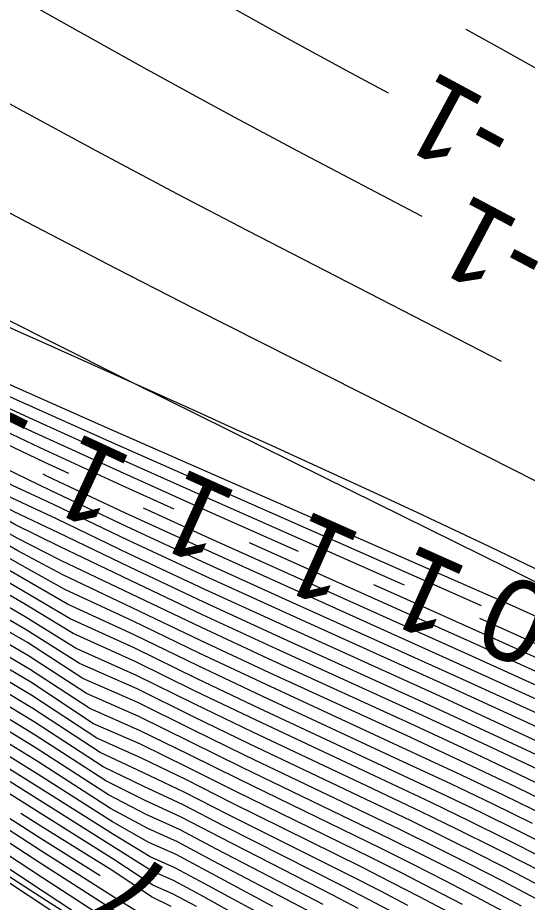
# Model space of a CAD drawing. Extents: x 2602990 to 2605851, y 618069 to 619180.
# Drawn here: x 2604208.42 to 2604220.79, y 618273.71 to 618295.15 of the extents above; entities that cross this region are included whole.
import ezdxf

# ---------------------------------------------------------------- set-up
doc = ezdxf.new("R2010")
doc.units = 0
for name, color, linetype in [('DTM Contours Major', 7, 'Continuous'), ('DTM Contours Minor', 7, 'Continuous'), ('DTM Contours Minor Text', 7, 'Continuous'), ('Exist DTM Breakline', 7, 'Continuous'), ('Exist DTM Breakline Underwater', 7, 'Continuous')]:
    doc.layers.add(name, color=color, linetype=linetype)

msp = doc.modelspace()

# ---------------------------------------------------------------- linework, layer by layer
at = {"layer": 'DTM Contours Major'}
for points in [[(2604187.677, 618299.624), (2604191.481, 618297.163), (2604192.274, 618296.659), (2604192.979, 618296.217), (2604193.698, 618295.773), (2604194.433, 618295.325), (2604195.951, 618294.417), (2604197.305, 618293.626), (2604198.491, 618292.948), (2604199.704, 618292.272), (2604201.004, 618291.563), (2604202.381, 618290.825), (2604203.828, 618290.062), (2604205.338, 618289.277), (2604207.612, 618288.112), (2604209.074, 618287.373), (2604211.252, 618286.285), (2604215.835, 618284.02), (2604220.323, 618281.808), (2604223.14, 618280.405)], [(2604214.121, 618270.625), (2604209.065, 618273.953), (2604202.441, 618278.321), (2604200.219, 618279.777), (2604197.267, 618281.693), (2604194.065, 618283.752), (2604192.476, 618284.78), (2604190.939, 618285.788)], [(2604222.176, 618273.515), (2604221.351, 618273.965), (2604220.522, 618274.403), (2604219.684, 618274.831), (2604218.834, 618275.255), (2604217.966, 618275.678), (2604216.69, 618276.288), (2604214.039, 618277.545), (2604212.683, 618278.201), (2604211.321, 618278.881), (2604209.918, 618279.497), (2604208.627, 618280.315), (2604207.313, 618281.072), (2604206.013, 618281.833), (2604203.474, 618283.341), (2604202.232, 618284.161), (2604201.751, 618284.41)], [(2604208.048, 618283.637), (2604208.277, 618283.508), (2604209.349, 618283.012), (2604211.105, 618282.164), (2604212.954, 618281.3), (2604214.853, 618280.431), (2604218.636, 618278.716), (2604220.435, 618277.89), (2604221.63, 618277.33), (2604222.772, 618276.784), (2604223.862, 618276.249), (2604224.905, 618275.722), (2604225.905, 618275.201), (2604226.864, 618274.681), (2604227.638, 618274.247), (2604228.391, 618273.812), (2604229.129, 618273.374)], [(2604215.602, 618273.424), (2604213.152, 618274.715), (2604212.299, 618275.172), (2604211.574, 618275.492), (2604210.674, 618275.984), (2604208.891, 618277.125), (2604207.204, 618278.159), (2604205.476, 618279.243), (2604202.043, 618281.417), (2604200.813, 618282.187)]]:
    msp.add_lwpolyline(points, dxfattribs=at)
at = {"layer": 'DTM Contours Minor'}
for points in [[(2604190.271, 618310.495), (2604191.574, 618309.635), (2604198.817, 618304.788), (2604200.323, 618303.762), (2604201.327, 618303.063), (2604203.195, 618301.737), (2604203.839, 618301.286), (2604204.498, 618300.833), (2604205.175, 618300.381), (2604205.995, 618299.854), (2604206.839, 618299.329), (2604207.703, 618298.807), (2604208.585, 618298.285), (2604210.387, 618297.24), (2604212.635, 618295.952), (2604214.211, 618295.067), (2604215.034, 618294.613), (2604216.399, 618293.871), (2604217.407, 618293.329)], [(2604190.447, 618307.232), (2604192.786, 618305.68), (2604196.247, 618303.381), (2604199.022, 618301.545), (2604200.675, 618300.428), (2604201.786, 618299.673), (2604202.359, 618299.289), (2604202.947, 618298.901), (2604203.553, 618298.511), (2604204.457, 618297.95), (2604205.398, 618297.384), (2604206.37, 618296.815), (2604207.366, 618296.243), (2604209.405, 618295.094), (2604211.474, 618293.942), (2604212.922, 618293.149), (2604213.68, 618292.74), (2604215.211, 618291.925), (2604218.224, 618290.342)], [(2604214.611, 618273.604), (2604212.262, 618274.864), (2604211.603, 618275.153), (2604210.718, 618275.658), (2604208.914, 618276.808), (2604207.192, 618277.87), (2604205.42, 618278.987), (2604201.894, 618281.231), (2604200.223, 618282.282), (2604199.415, 618282.798), (2604198.729, 618283.202), (2604194.75, 618285.611), (2604191.347, 618287.694), (2604184.123, 618292.138), (2604180.709, 618294.234), (2604178.796, 618295.423), (2604176.823, 618296.67), (2604174.847, 618297.951), (2604171.805, 618299.984), (2604170.903, 618300.649), (2604169.912, 618301.359), (2604167.906, 618302.816), (2604166.867, 618303.575), (2604165.037, 618304.822)], [(2604189.353, 618304.806), (2604191.232, 618303.57), (2604193.904, 618301.804), (2604195.928, 618300.485), (2604199.415, 618298.231), (2604200.876, 618297.29), (2604201.388, 618296.969), (2604201.916, 618296.642), (2604202.905, 618296.049), (2604203.948, 618295.442), (2604205.034, 618294.825), (2604206.155, 618294.2), (2604208.461, 618292.935), (2604210.318, 618291.93), (2604212.286, 618290.883), (2604213.997, 618289.99), (2604219.368, 618287.228), (2604220.151, 618286.823)], [(2604210.421, 618274.35), (2604208.989, 618275.246), (2604207.083, 618276.465), (2604201.098, 618280.343), (2604199.218, 618281.549), (2604197.481, 618282.643), (2604190.597, 618286.913), (2604187.822, 618288.649), (2604186.175, 618289.695), (2604184.258, 618290.932), (2604181.859, 618292.499), (2604179.81, 618293.8), (2604170.097, 618299.719), (2604169.936, 618299.836), (2604169.226, 618300.405), (2604168.787, 618300.721), (2604167.016, 618301.768), (2604166.51, 618301.785), (2604165.653, 618301.557)], [(2604189.694, 618301.464), (2604192.754, 618299.446), (2604193.869, 618298.725), (2604195.128, 618297.925), (2604197.104, 618296.691), (2604198.973, 618295.541), (2604199.806, 618295.04), (2604200.241, 618294.783), (2604201.326, 618294.155), (2604202.482, 618293.504), (2604203.697, 618292.833), (2604204.96, 618292.148), (2604206.261, 618291.451), (2604208.629, 618290.198), (2604210.805, 618289.067), (2604212.717, 618288.089), (2604216.735, 618286.061), (2604220.571, 618284.13), (2604221.628, 618283.59)], [(2604210.855, 618273.445), (2604209.007, 618274.63), (2604202.797, 618278.668), (2604200.713, 618280.01), (2604198.725, 618281.268), (2604197.222, 618282.198), (2604194.338, 618283.954), (2604192.919, 618284.823), (2604191.529, 618285.697), (2604190.176, 618286.582), (2604188.867, 618287.489), (2604187.608, 618288.425), (2604187.346, 618288.63), (2604187.034, 618288.855), (2604186.695, 618289.068), (2604186.213, 618289.343), (2604186.048, 618289.451), (2604185.482, 618289.844), (2604175.338, 618296.025), (2604173.298, 618297.081), (2604171.075, 618296.481), (2604168.915, 618295.239), (2604166.906, 618293.51), (2604165.137, 618291.444)], [(2604190.685, 618294.896), (2604191.513, 618294.382), (2604192.342, 618293.883), (2604193.176, 618293.395), (2604194.02, 618292.916), (2604194.88, 618292.442), (2604196.202, 618291.735), (2604197.111, 618291.262), (2604198.412, 618290.601), (2604199.796, 618289.914), (2604201.252, 618289.206), (2604202.775, 618288.478), (2604204.357, 618287.735), (2604206.799, 618286.608), (2604208.469, 618285.851), (2604210.714, 618284.849), (2604217.895, 618281.688), (2604219.665, 618280.903)], [(2604190.819, 618295.037), (2604191.695, 618294.493), (2604192.573, 618293.966), (2604193.46, 618293.452), (2604194.367, 618292.944), (2604195.301, 618292.438), (2604196.69, 618291.709), (2604198.303, 618290.892), (2604199.79, 618290.159), (2604201.363, 618289.402), (2604203.019, 618288.621), (2604204.754, 618287.819), (2604207.294, 618286.668), (2604210.445, 618285.27), (2604217.985, 618281.97), (2604220.415, 618280.898), (2604221.022, 618280.627)], [(2604219.296, 618294.87), (2604220.052, 618294.453), (2604221.287, 618293.764), (2604222.498, 618293.077), (2604223.665, 618292.393), (2604224.478, 618291.902), (2604226.773, 618290.485), (2604227.506, 618290.042), (2604228.232, 618289.619), (2604228.976, 618289.207), (2604229.716, 618288.815), (2604230.452, 618288.441), (2604231.903, 618287.726), (2604233.228, 618287.077), (2604233.836, 618286.775), (2604234.44, 618286.468), (2604235.043, 618286.154), (2604235.648, 618285.832), (2604236.255, 618285.497)], [(2604190.543, 618294.759), (2604191.347, 618294.26), (2604192.15, 618293.774), (2604192.957, 618293.3), (2604193.77, 618292.835), (2604194.593, 618292.375), (2604195.712, 618291.767), (2604196.876, 618291.153), (2604198.428, 618290.357), (2604199.756, 618289.693), (2604201.15, 618289.008), (2604202.6, 618288.308), (2604204.095, 618287.595), (2604206.618, 618286.409), (2604208.69, 618285.455), (2604210.832, 618284.49), (2604213.097, 618283.482), (2604217.761, 618281.421), (2604217.799, 618281.404)], [(2604190.261, 618294.479), (2604191.03, 618294.001), (2604191.798, 618293.535), (2604192.565, 618293.08), (2604193.335, 618292.633), (2604194.11, 618292.193), (2604195.261, 618291.554), (2604196.402, 618290.938), (2604197.198, 618290.518), (2604198.383, 618289.905), (2604199.638, 618289.269), (2604200.949, 618288.615), (2604203.685, 618287.269), (2604206.33, 618285.982), (2604208.273, 618285.053), (2604208.956, 618284.732), (2604210.952, 618283.813), (2604212.211, 618283.245)], [(2604190.401, 618294.621), (2604191.186, 618294.132), (2604191.971, 618293.657), (2604192.757, 618293.193), (2604193.546, 618292.738), (2604194.342, 618292.289), (2604195.478, 618291.665), (2604196.494, 618291.121), (2604197.2, 618290.751), (2604198.414, 618290.127), (2604199.702, 618289.479), (2604201.05, 618288.811), (2604202.447, 618288.128), (2604203.879, 618287.436), (2604206.466, 618286.199), (2604208.227, 618285.372), (2604208.841, 618285.087), (2604210.903, 618284.148), (2604213.092, 618283.167), (2604215.225, 618282.22)], [(2604190.877, 618293.867), (2604191.629, 618293.41), (2604192.38, 618292.962), (2604193.132, 618292.523), (2604193.887, 618292.091), (2604195.054, 618291.438), (2604196.304, 618290.757), (2604197.181, 618290.291), (2604198.341, 618289.689), (2604199.568, 618289.063), (2604200.847, 618288.42), (2604204.854, 618286.43), (2604206.889, 618285.425), (2604208.308, 618284.737), (2604209.052, 618284.384), (2604209.651, 618284.105)], [(2604221.065, 618276.918), (2604219.935, 618277.45), (2604218.242, 618278.231), (2604214.691, 618279.852), (2604212.903, 618280.678), (2604211.154, 618281.506), (2604209.43, 618282.333), (2604208.352, 618282.865), (2604207.449, 618283.38), (2604206.483, 618283.899), (2604205.538, 618284.411), (2604204.631, 618284.918), (2604203.822, 618285.416), (2604202.51, 618286.047), (2604197.979, 618288.433), (2604196.935, 618288.994), (2604195.667, 618289.691), (2604194.465, 618290.37), (2604193.306, 618291.039), (2604191.977, 618291.82), (2604190.658, 618292.614)], [(2604221.837, 618276.202), (2604220.783, 618276.711), (2604219.686, 618277.229), (2604218.046, 618277.989), (2604214.61, 618279.562), (2604212.877, 618280.367), (2604209.465, 618281.99), (2604208.39, 618282.544), (2604207.428, 618283.094), (2604206.421, 618283.642), (2604205.435, 618284.184), (2604204.482, 618284.721), (2604203.636, 618285.257), (2604202.355, 618285.871), (2604197.909, 618288.227), (2604196.882, 618288.782), (2604195.556, 618289.515), (2604194.3, 618290.229), (2604193.091, 618290.931), (2604191.79, 618291.699), (2604190.5, 618292.478)], [(2604220.909, 618275.617), (2604219.942, 618276.09), (2604218.943, 618276.567), (2604217.462, 618277.26), (2604214.368, 618278.695), (2604212.799, 618279.436), (2604211.243, 618280.191), (2604209.624, 618280.936), (2604207.372, 618282.231), (2604206.24, 618282.869), (2604204.041, 618284.129), (2604203.05, 618284.794), (2604201.89, 618285.352), (2604200.795, 618285.933), (2604197.693, 618287.611), (2604196.717, 618288.147), (2604195.958, 618288.57), (2604194.505, 618289.399), (2604193.122, 618290.206), (2604191.232, 618291.333), (2604190.029, 618292.064)], [(2604221.218, 618275.812), (2604220.221, 618276.297), (2604219.19, 618276.788), (2604217.656, 618277.503), (2604214.449, 618278.984), (2604212.825, 618279.746), (2604211.222, 618280.52), (2604209.563, 618281.29), (2604208.464, 618281.904), (2604207.39, 618282.519), (2604206.299, 618283.127), (2604205.231, 618283.73), (2604204.187, 618284.327), (2604203.252, 618284.948), (2604202.047, 618285.524), (2604200.932, 618286.115), (2604197.766, 618287.817), (2604196.773, 618288.358), (2604196.042, 618288.764), (2604194.644, 618289.557), (2604193.312, 618290.331), (2604191.417, 618291.456), (2604190.186, 618292.202)], [(2604221.516, 618274.96), (2604220.601, 618275.421), (2604219.663, 618275.882), (2604218.698, 618276.345), (2604217.268, 618277.017), (2604214.286, 618278.407), (2604212.771, 618279.126), (2604211.264, 618279.863), (2604209.69, 618280.578), (2604208.531, 618281.265), (2604207.356, 618281.942), (2604206.182, 618282.61), (2604203.896, 618283.931), (2604202.844, 618284.638), (2604201.73, 618285.183), (2604200.657, 618285.75), (2604197.619, 618287.406), (2604196.66, 618287.935), (2604195.874, 618288.376), (2604195.11, 618288.811), (2604193.641, 618289.664), (2604191.639, 618290.853), (2604189.873, 618291.924)], [(2604221.527, 618276.007), (2604220.502, 618276.504), (2604219.437, 618277.009), (2604217.851, 618277.746), (2604214.53, 618279.273), (2604212.852, 618280.056), (2604211.2, 618280.848), (2604209.512, 618281.642), (2604208.426, 618282.224), (2604207.409, 618282.807), (2604206.359, 618283.385), (2604205.333, 618283.957), (2604204.334, 618284.525), (2604203.448, 618285.101), (2604202.202, 618285.697), (2604197.838, 618288.022), (2604196.828, 618288.57), (2604196.126, 618288.958), (2604194.782, 618289.715), (2604193.501, 618290.456), (2604192.237, 618291.2), (2604190.972, 618291.957)], [(2604222.549, 618273.684), (2604221.704, 618274.142), (2604220.852, 618274.589), (2604219.989, 618275.029), (2604219.109, 618275.464), (2604218.209, 618275.901), (2604216.882, 618276.531), (2604214.122, 618277.832), (2604212.714, 618278.509), (2604211.303, 618279.208), (2604209.838, 618279.858), (2604208.597, 618280.63), (2604206.068, 618282.093), (2604203.615, 618283.537), (2604202.434, 618284.321), (2604201.402, 618284.845), (2604200.381, 618285.386), (2604197.471, 618286.995), (2604196.546, 618287.511), (2604195.705, 618287.988), (2604194.886, 618288.459), (2604193.312, 618289.382), (2604191.243, 618290.62), (2604189.561, 618291.645)], [(2604221.183, 618274.775), (2604220.294, 618275.225), (2604219.386, 618275.673), (2604218.453, 618276.123), (2604217.075, 618276.774), (2604214.204, 618278.119), (2604212.743, 618278.817), (2604211.284, 618279.535), (2604209.762, 618280.219), (2604208.566, 618280.948), (2604206.125, 618282.352), (2604203.756, 618283.734), (2604202.637, 618284.48), (2604201.567, 618285.013), (2604200.519, 618285.568), (2604197.545, 618287.2), (2604196.603, 618287.723), (2604195.79, 618288.182), (2604194.998, 618288.635), (2604193.476, 618289.523), (2604191.441, 618290.737), (2604189.717, 618291.785)], [(2604217.889, 618273.632), (2604217.212, 618273.985), (2604216.531, 618274.332), (2604213.521, 618275.838), (2604212.474, 618276.372), (2604211.454, 618276.855), (2604210.419, 618277.339), (2604208.789, 618278.401), (2604207.246, 618279.323), (2604205.69, 618280.276), (2604202.624, 618282.176), (2604201.095, 618283.15), (2604200.212, 618283.685), (2604199.417, 618284.11), (2604196.158, 618286.007), (2604195.128, 618286.615), (2604193.123, 618287.814), (2604191.232, 618288.962), (2604188.474, 618290.656)], [(2604216.684, 618273.555), (2604216.064, 618273.879), (2604213.339, 618275.275), (2604212.39, 618275.77), (2604211.511, 618276.176), (2604210.561, 618276.651), (2604208.842, 618277.762), (2604207.226, 618278.74), (2604205.584, 618279.758), (2604200.76, 618282.782), (2604199.863, 618283.359), (2604199.143, 618283.746), (2604196.06, 618285.569), (2604193.902, 618286.861), (2604191.836, 618288.117), (2604188.163, 618290.373)], [(2604217.596, 618273.429), (2604216.947, 618273.77), (2604216.297, 618274.106), (2604213.431, 618275.556), (2604212.433, 618276.07), (2604211.482, 618276.516), (2604210.494, 618276.991), (2604208.816, 618278.082), (2604207.236, 618279.031), (2604205.637, 618280.017), (2604202.481, 618281.985), (2604200.923, 618282.969), (2604200.038, 618283.521), (2604199.279, 618283.928), (2604196.107, 618285.789), (2604195.048, 618286.416), (2604192.986, 618287.655), (2604191.043, 618288.838), (2604188.32, 618290.515)], [(2604218.89, 618273.46), (2604218.184, 618273.834), (2604217.478, 618274.198), (2604216.767, 618274.558), (2604213.61, 618276.121), (2604212.513, 618276.674), (2604211.426, 618277.197), (2604210.343, 618277.684), (2604208.763, 618278.721), (2604207.256, 618279.615), (2604205.743, 618280.535), (2604202.767, 618282.369), (2604201.274, 618283.324), (2604200.384, 618283.852), (2604199.554, 618284.292), (2604196.211, 618286.225), (2604195.208, 618286.813), (2604193.26, 618287.973), (2604191.421, 618289.086), (2604189.101, 618290.507)], [(2604221.803, 618273.347), (2604220.998, 618273.788), (2604220.192, 618274.216), (2604219.381, 618274.633), (2604218.56, 618275.045), (2604217.724, 618275.455), (2604216.498, 618276.044), (2604213.955, 618277.259), (2604212.652, 618277.894), (2604211.338, 618278.547), (2604210, 618279.132), (2604208.656, 618280.001), (2604207.3, 618280.781), (2604205.958, 618281.574), (2604203.333, 618283.146), (2604202.034, 618283.997), (2604200.105, 618285.021), (2604196.432, 618287.085), (2604195.538, 618287.598), (2604194.664, 618288.106), (2604192.982, 618289.1), (2604190.848, 618290.386)], [(2604219.213, 618273.65), (2604218.481, 618274.035), (2604217.747, 618274.411), (2604217.005, 618274.783), (2604213.698, 618276.404), (2604212.55, 618276.978), (2604211.401, 618277.537), (2604210.261, 618278.036), (2604208.736, 618279.041), (2604207.266, 618279.906), (2604205.796, 618280.795), (2604202.909, 618282.562), (2604201.457, 618283.497), (2604200.557, 618284.014), (2604199.692, 618284.474), (2604196.265, 618286.441), (2604195.289, 618287.01), (2604194.332, 618287.574), (2604192.489, 618288.678), (2604189.76, 618290.339)], [(2604220.297, 618273.433), (2604219.538, 618273.84), (2604218.78, 618274.235), (2604218.016, 618274.623), (2604217.243, 618275.008), (2604213.785, 618276.688), (2604212.585, 618277.282), (2604211.377, 618277.875), (2604210.172, 618278.402), (2604208.709, 618279.361), (2604207.277, 618280.198), (2604205.849, 618281.054), (2604203.051, 618282.756), (2604201.646, 618283.665), (2604200.729, 618284.18), (2604199.83, 618284.657), (2604196.32, 618286.657), (2604195.371, 618287.206), (2604194.442, 618287.752), (2604192.653, 618288.819), (2604190.454, 618290.152)], [(2604220.647, 618273.611), (2604219.865, 618274.028), (2604219.08, 618274.435), (2604218.287, 618274.834), (2604217.483, 618275.232), (2604213.87, 618276.973), (2604211.356, 618278.212), (2604210.085, 618278.768), (2604208.682, 618279.681), (2604207.288, 618280.49), (2604205.903, 618281.314), (2604203.192, 618282.951), (2604201.837, 618283.835), (2604200.899, 618284.346), (2604199.967, 618284.839), (2604196.376, 618286.871), (2604195.454, 618287.403), (2604194.553, 618287.929), (2604192.818, 618288.96), (2604190.651, 618290.269)], [(2604197.95, 618288.692), (2604198.047, 618288.64), (2604200.306, 618287.457), (2604202.671, 618286.223), (2604204.004, 618285.577), (2604204.779, 618285.114), (2604205.643, 618284.638), (2604206.547, 618284.155), (2604207.471, 618283.666), (2604208.313, 618283.187), (2604209.401, 618282.672), (2604211.13, 618281.835), (2604212.929, 618280.989), (2604214.772, 618280.142), (2604218.438, 618278.474), (2604220.184, 618277.67), (2604221.347, 618277.124), (2604222.46, 618276.59), (2604223.526, 618276.065), (2604224.549, 618275.547), (2604225.532, 618275.031), (2604226.48, 618274.516), (2604227.298, 618274.054), (2604228.095, 618273.59)], [(2604215.832, 618273.652), (2604213.246, 618274.995), (2604212.346, 618275.47), (2604211.541, 618275.834), (2604210.623, 618276.313), (2604208.867, 618277.443), (2604207.216, 618278.449), (2604205.53, 618279.5), (2604202.191, 618281.605), (2604200.602, 618282.593), (2604199.69, 618283.194), (2604199.005, 618283.564), (2604196.012, 618285.348), (2604193.796, 618286.682), (2604190.668, 618288.593)], [(2604214.425, 618273.359), (2604212.959, 618274.158), (2604212.234, 618274.546), (2604211.638, 618274.808), (2604210.741, 618275.349), (2604208.934, 618276.491), (2604207.177, 618277.583), (2604205.362, 618278.733), (2604201.743, 618281.048), (2604200.031, 618282.131), (2604198.593, 618283.024), (2604193.494, 618286.142), (2604190.1, 618288.226)], [(2604210.941, 618273.057), (2604209.025, 618274.303), (2604202.636, 618278.484), (2604200.49, 618279.875), (2604197.972, 618281.482), (2604195.744, 618282.876), (2604194.226, 618283.82), (2604192.735, 618284.756), (2604191.28, 618285.688), (2604189.871, 618286.622)], [(2604211.368, 618273.45), (2604210.795, 618273.808), (2604208.996, 618274.949), (2604207.045, 618276.205), (2604202.939, 618278.864), (2604200.91, 618280.163), (2604198.98, 618281.376), (2604197.357, 618282.369), (2604195.807, 618283.298), (2604194.428, 618284.12), (2604193.068, 618284.938), (2604191.734, 618285.763), (2604190.431, 618286.604)], [(2604204.145, 618286.004), (2604204.327, 618285.914), (2604205.073, 618285.507), (2604205.858, 618285.09), (2604207.517, 618284.235), (2604208.284, 618283.819), (2604209.282, 618283.354), (2604211.08, 618282.493), (2604212.979, 618281.611), (2604214.935, 618280.721), (2604218.834, 618278.958), (2604220.686, 618278.11), (2604221.914, 618277.536), (2604223.084, 618276.978), (2604224.199, 618276.433), (2604225.262, 618275.898), (2604226.277, 618275.37), (2604227.248, 618274.847), (2604227.978, 618274.44), (2604228.687, 618274.034), (2604229.382, 618273.625)], [(2604206.577, 618285.007), (2604207.541, 618284.518), (2604208.361, 618284.111), (2604209.211, 618283.696), (2604211.053, 618282.822), (2604213.005, 618281.922), (2604215.018, 618281.01), (2604219.033, 618279.2), (2604220.937, 618278.33), (2604222.198, 618277.743), (2604223.396, 618277.172), (2604224.536, 618276.617), (2604225.619, 618276.074), (2604226.651, 618275.54), (2604227.633, 618275.013), (2604228.317, 618274.634), (2604228.983, 618274.256), (2604229.635, 618273.877), (2604230.919, 618273.11)], [(2604209.03, 618284.089), (2604209.135, 618284.039), (2604211.024, 618283.151), (2604213.03, 618282.233), (2604219.233, 618279.442), (2604221.19, 618278.55), (2604222.482, 618277.949), (2604223.709, 618277.367), (2604224.873, 618276.801), (2604225.977, 618276.25), (2604227.025, 618275.71), (2604228.02, 618275.179), (2604228.658, 618274.828), (2604229.279, 618274.478), (2604229.887, 618274.128), (2604231.087, 618273.42)], [(2604211.466, 618283.265), (2604213.054, 618282.544), (2604219.434, 618279.683), (2604221.443, 618278.769), (2604222.767, 618278.155), (2604224.022, 618277.561), (2604225.21, 618276.986), (2604226.335, 618276.426), (2604227.4, 618275.88), (2604228.41, 618275.344), (2604229, 618275.022), (2604229.575, 618274.701), (2604230.697, 618274.056), (2604231.811, 618273.398)], [(2604214.036, 618282.426), (2604219.636, 618279.924), (2604221.696, 618278.989), (2604223.053, 618278.361), (2604224.335, 618277.756), (2604225.548, 618277.171), (2604226.695, 618276.602), (2604227.779, 618276.049), (2604228.805, 618275.507), (2604229.872, 618274.923), (2604230.902, 618274.338), (2604231.927, 618273.741), (2604232.872, 618273.18)], [(2604217.053, 618281.408), (2604217.619, 618281.156), (2604219.838, 618280.165), (2604221.95, 618279.209), (2604223.339, 618278.568), (2604224.65, 618277.951), (2604225.888, 618277.355), (2604227.058, 618276.778), (2604228.163, 618276.216), (2604229.209, 618275.667), (2604230.171, 618275.144), (2604231.104, 618274.621), (2604232.032, 618274.088), (2604233.001, 618273.519)], [(2604214.919, 618272.736), (2604212.861, 618273.881), (2604212.204, 618274.232), (2604211.669, 618274.467), (2604208.953, 618276.177), (2604207.16, 618277.298), (2604205.302, 618278.482), (2604201.589, 618280.867), (2604201.253, 618281.08)], [(2604219.626, 618280.591), (2604220.041, 618280.406), (2604222.205, 618279.428), (2604223.626, 618278.775), (2604224.966, 618278.146), (2604226.232, 618277.539), (2604227.427, 618276.951), (2604228.558, 618276.378), (2604229.63, 618275.819), (2604230.475, 618275.364), (2604231.709, 618274.677), (2604233.119, 618273.865), (2604234.128, 618273.267)], [(2604225.936, 618262.33), (2604219.941, 618266.363), (2604216.049, 618268.968), (2604212.006, 618271.655), (2604206.996, 618274.98), (2604202.266, 618278.138), (2604201.653, 618278.55)], [(2604212.761, 618273.604), (2604212.176, 618273.916), (2604211.701, 618274.125), (2604210.754, 618274.747), (2604208.968, 618275.864), (2604207.139, 618277.016), (2604205.237, 618278.234), (2604204.878, 618278.466)], [(2604212.144, 618273.603), (2604211.668, 618273.839), (2604210.728, 618274.469), (2604208.98, 618275.554), (2604208.498, 618275.86)]]:
    msp.add_lwpolyline(points, dxfattribs=at)
at = {"layer": 'Exist DTM Breakline'}
msp.add_spline([(2604056.195, 618608.101), (2604070.612, 618564.846), (2604060.948, 618498.617), (2604052.223, 618447.183), (2604051.568, 618445.166), (2604051.779, 618438.355), (2604056.316, 618420.051), (2604056.045, 618414.227), (2604060.112, 618404.174), (2604065.814, 618393.977), (2604079.591, 618374.932), (2604102.645, 618354.376), (2604129.573, 618330.438), (2604185.644, 618288.739), (2604229.181, 618260.22), (2604259.941, 618240.43), (2604275.412, 618231.212), (2604276.014, 618212.47)], degree=3, dxfattribs=at)
at = {"layer": 'Exist DTM Breakline Underwater'}
msp.add_spline([(2604068.235, 618404.026), (2604081.862, 618390.481), (2604106.657, 618363.116), (2604137.711, 618338.436), (2604184.389, 618299.643), (2604239.062, 618271.475), (2604260.626, 618254.325), (2604289.805, 618238.046)], degree=3, dxfattribs=at)

# ---------------------------------------------------------------- texts
at = {"layer": 'DTM Contours Minor Text'}
for s, rotation, p in [('-1', 151.6535, (2604220.641, 618292.725)), ('-1', 152.0858, (2604221.465, 618289.764)), ('1', 153.9486, (2604208.852, 618285.286)), ('1', 155.1833, (2604211.263, 618284.459)), ('1', 155.8256, (2604213.82, 618283.617)), ('1', 156.0536, (2604216.832, 618282.6)), ('1', 156.0042, (2604219.407, 618281.783)), ('0', 155.8704, (2604221.584, 618281.141)), ('7', 147.9042, (2604212.348, 618274.311))]:
    msp.add_text(s, height=2, rotation=rotation, dxfattribs=at).set_placement(p)

doc.saveas('drawing.dxf')
